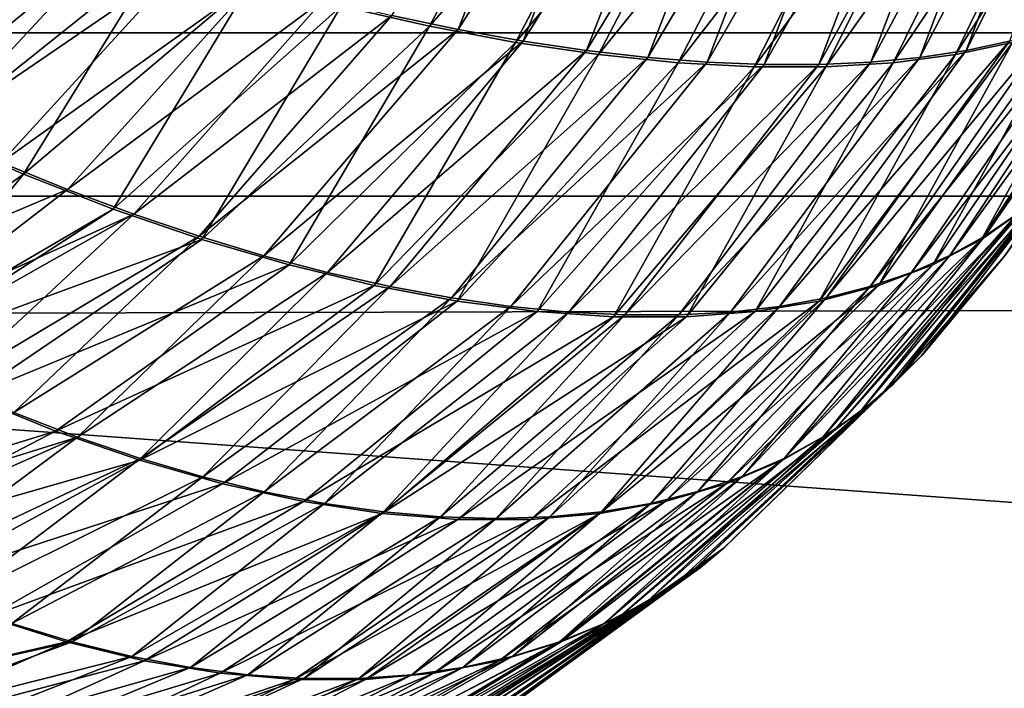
# Model space of a CAD drawing. Header units: inches. Extents: x -17.4 to 17.4, y -0.1 to 14.
# Tile 288 of 327: x 15.2924 to 15.3136, y 0.0694 to 0.0838. Entities that reach past the tile are written whole.
import ezdxf

# ---------------------------------------------------------------- set-up
doc = ezdxf.new("R2010")
doc.units = ezdxf.units.IN
doc.header["$LTSCALE"] = 65.185185
doc.header["$MEASUREMENT"] = 0
for name, color, linetype in [('1', 7, 'CONTINUOUS'), ('153', 7, 'CONTINUOUS'), ('158', 7, 'CONTINUOUS'), ('160', 7, 'CONTINUOUS'), ('190', 7, 'CONTINUOUS'), ('195', 7, 'CONTINUOUS'), ('202', 7, 'CONTINUOUS'), ('205', 7, 'CONTINUOUS'), ('206', 7, 'CONTINUOUS'), ('343', 7, 'CONTINUOUS'), ('350', 7, 'CONTINUOUS'), ('6', 7, 'CONTINUOUS')]:
    doc.layers.add(name, color=color, linetype=linetype)

msp = doc.modelspace()

# ---------------------------------------------------------------- linework, layer by layer
at = {"layer": '1', "color": 7, "linetype": 'CONTINUOUS'}
for points in [[(-16.2925, 0.08353, 13.17265), (-16.2925, 0.22331, 10.505486), (16.2925, 0.22331, 10.505486), (-16.2925, 0.08353, 13.17265)], [(16.2925, 0.08353, 13.17265), (-16.2925, 0.08353, 13.17265), (16.2925, 0.22331, 10.505486), (16.2925, 0.08353, 13.17265)]]:
    msp.add_3dface(points, dxfattribs=at)
at = {"layer": '153', "color": 7, "linetype": 'CONTINUOUS'}
for points in [[(15.313641, 0.0787, 0.938531), (15.31556, 0.081374, 0.937983), (15.313643, 0.078702, 9.462305), (15.313641, 0.0787, 0.938531)], [(15.311843, 0.076542, 9.461791), (15.313641, 0.0787, 0.938531), (15.313643, 0.078702, 9.462305), (15.311843, 0.076542, 9.461791)], [(15.311879, 0.076583, 0.939035), (15.313641, 0.0787, 0.938531), (15.311843, 0.076542, 9.461791), (15.311879, 0.076583, 0.939035)], [(15.307587, 0.072402, 0.940261), (15.311879, 0.076583, 0.939035), (15.311843, 0.076542, 9.461791), (15.307587, 0.072402, 0.940261)], [(15.307546, 0.072367, 9.460563), (15.307587, 0.072402, 0.940261), (15.311843, 0.076542, 9.461791), (15.307546, 0.072367, 9.460563)], [(15.307067, 0.07197, 0.940409), (15.307587, 0.072402, 0.940261), (15.30707, 0.071973, 9.460427), (15.307067, 0.07197, 0.940409)], [(15.30707, 0.071973, 9.460427), (15.307587, 0.072402, 0.940261), (15.307546, 0.072367, 9.460563), (15.30707, 0.071973, 9.460427)], [(15.302737, 0.06887, 9.45919), (15.307067, 0.07197, 0.940409), (15.30707, 0.071973, 9.460427), (15.302737, 0.06887, 9.45919)], [(15.303225, 0.069179, 0.941507), (15.307067, 0.07197, 0.940409), (15.302737, 0.06887, 9.45919), (15.303225, 0.069179, 0.941507)]]:
    msp.add_3dface(points, dxfattribs=at)
at = {"layer": '158', "color": 7, "linetype": 'CONTINUOUS'}
for points in [[(15.301846, 0.083607, 0.913885), (15.30041, 0.083909, 0.913092), (15.304292, 0.089836, 0.911547), (15.301846, 0.083607, 0.913885)], [(15.305709, 0.08966, 0.912379), (15.301846, 0.083607, 0.913885), (15.304292, 0.089836, 0.911547), (15.305709, 0.08966, 0.912379)], [(15.303249, 0.083355, 0.914749), (15.301846, 0.083607, 0.913885), (15.305709, 0.08966, 0.912379), (15.303249, 0.083355, 0.914749)], [(15.307085, 0.089518, 0.913284), (15.303249, 0.083355, 0.914749), (15.305709, 0.08966, 0.912379), (15.307085, 0.089518, 0.913284)], [(15.313752, 0.083355, 0.925252), (15.312819, 0.083152, 0.923885), (15.316121, 0.08966, 0.922791), (15.313752, 0.083355, 0.925252)], [(15.316121, 0.08966, 0.922791), (15.312819, 0.083152, 0.923885), (15.315216, 0.089518, 0.921416), (15.316121, 0.08966, 0.922791)], [(15.304616, 0.083152, 0.915682), (15.303249, 0.083355, 0.914749), (15.307085, 0.089518, 0.913284), (15.304616, 0.083152, 0.915682)], [(15.308414, 0.089412, 0.91426), (15.304616, 0.083152, 0.915682), (15.307085, 0.089518, 0.913284), (15.308414, 0.089412, 0.91426)], [(15.305942, 0.082999, 0.916682), (15.304616, 0.083152, 0.915682), (15.308414, 0.089412, 0.91426), (15.305942, 0.082999, 0.916682)], [(15.309694, 0.089341, 0.915304), (15.305942, 0.082999, 0.916682), (15.308414, 0.089412, 0.91426), (15.309694, 0.089341, 0.915304)], [(15.307223, 0.082897, 0.917745), (15.305942, 0.082999, 0.916682), (15.309694, 0.089341, 0.915304), (15.307223, 0.082897, 0.917745)], [(15.31092, 0.089305, 0.916411), (15.307223, 0.082897, 0.917745), (15.309694, 0.089341, 0.915304), (15.31092, 0.089305, 0.916411)], [(15.310756, 0.082897, 0.921279), (15.309634, 0.082846, 0.920047), (15.313197, 0.089341, 0.918806), (15.310756, 0.082897, 0.921279)], [(15.313197, 0.089341, 0.918806), (15.309634, 0.082846, 0.920047), (15.312089, 0.089305, 0.91758), (15.313197, 0.089341, 0.918806)], [(15.311819, 0.082999, 0.922559), (15.310756, 0.082897, 0.921279), (15.31424, 0.089412, 0.920086), (15.311819, 0.082999, 0.922559)], [(15.31424, 0.089412, 0.920086), (15.310756, 0.082897, 0.921279), (15.313197, 0.089341, 0.918806), (15.31424, 0.089412, 0.920086)], [(15.312819, 0.083152, 0.923885), (15.311819, 0.082999, 0.922559), (15.315216, 0.089518, 0.921416), (15.312819, 0.083152, 0.923885)], [(15.315216, 0.089518, 0.921416), (15.311819, 0.082999, 0.922559), (15.31424, 0.089412, 0.920086), (15.315216, 0.089518, 0.921416)], [(15.308455, 0.082846, 0.918867), (15.307223, 0.082897, 0.917745), (15.31092, 0.089305, 0.916411), (15.308455, 0.082846, 0.918867)], [(15.309634, 0.082846, 0.920047), (15.308455, 0.082846, 0.918867), (15.312089, 0.089305, 0.91758), (15.309634, 0.082846, 0.920047)], [(15.312089, 0.089305, 0.91758), (15.308455, 0.082846, 0.918867), (15.31092, 0.089305, 0.916411), (15.312089, 0.089305, 0.91758)], [(15.29073, 0.082543, 0.912196), (15.291062, 0.084561, 0.911035), (15.292903, 0.086111, 0.910286), (15.29073, 0.082543, 0.912196)], [(15.294432, 0.085582, 0.910687), (15.29073, 0.082543, 0.912196), (15.292903, 0.086111, 0.910286), (15.294432, 0.085582, 0.910687)], [(15.290517, 0.081374, 0.91294), (15.29073, 0.082543, 0.912196), (15.294432, 0.085582, 0.910687), (15.290517, 0.081374, 0.91294)], [(15.295953, 0.085096, 0.91117), (15.290517, 0.081374, 0.91294), (15.294432, 0.085582, 0.910687), (15.295953, 0.085096, 0.91117)], [(15.291969, 0.08073, 0.91342), (15.290517, 0.081374, 0.91294), (15.295953, 0.085096, 0.91117), (15.291969, 0.08073, 0.91342)], [(15.297459, 0.084655, 0.911733), (15.291969, 0.08073, 0.91342), (15.295953, 0.085096, 0.91117), (15.297459, 0.084655, 0.911733)], [(15.313914, 0.079616, 0.933676), (15.313222, 0.079138, 0.93226), (15.317331, 0.085097, 0.932549), (15.313914, 0.079616, 0.933676)], [(15.317331, 0.085097, 0.932549), (15.313222, 0.079138, 0.93226), (15.316768, 0.084655, 0.931043), (15.317331, 0.085097, 0.932549)], [(15.293406, 0.080144, 0.913969), (15.291969, 0.08073, 0.91342), (15.297459, 0.084655, 0.911733), (15.293406, 0.080144, 0.913969)], [(15.298946, 0.084258, 0.912374), (15.293406, 0.080144, 0.913969), (15.297459, 0.084655, 0.911733), (15.298946, 0.084258, 0.912374)], [(15.313222, 0.079138, 0.93226), (15.312462, 0.078717, 0.930862), (15.316768, 0.084655, 0.931043), (15.313222, 0.079138, 0.93226)], [(15.316768, 0.084655, 0.931043), (15.312462, 0.078717, 0.930862), (15.316126, 0.084259, 0.929556), (15.316768, 0.084655, 0.931043)], [(15.294835, 0.079612, 0.914591), (15.293406, 0.080144, 0.913969), (15.298946, 0.084258, 0.912374), (15.294835, 0.079612, 0.914591)], [(15.30041, 0.083909, 0.913092), (15.294835, 0.079612, 0.914591), (15.298946, 0.084258, 0.912374), (15.30041, 0.083909, 0.913092)], [(15.312462, 0.078717, 0.930862), (15.311636, 0.078353, 0.929485), (15.316126, 0.084259, 0.929556), (15.312462, 0.078717, 0.930862)], [(15.316126, 0.084259, 0.929556), (15.311636, 0.078353, 0.929485), (15.315408, 0.083909, 0.928092), (15.316126, 0.084259, 0.929556)], [(15.29625, 0.079135, 0.915283), (15.294835, 0.079612, 0.914591), (15.30041, 0.083909, 0.913092), (15.29625, 0.079135, 0.915283)], [(15.301846, 0.083607, 0.913885), (15.29625, 0.079135, 0.915283), (15.30041, 0.083909, 0.913092), (15.301846, 0.083607, 0.913885)], [(15.311636, 0.078353, 0.929485), (15.310746, 0.078049, 0.928134), (15.315408, 0.083909, 0.928092), (15.311636, 0.078353, 0.929485)], [(15.315408, 0.083909, 0.928092), (15.310746, 0.078049, 0.928134), (15.314616, 0.083608, 0.926656), (15.315408, 0.083909, 0.928092)], [(15.297648, 0.078714, 0.916044), (15.29625, 0.079135, 0.915283), (15.301846, 0.083607, 0.913885), (15.297648, 0.078714, 0.916044)], [(15.303249, 0.083355, 0.914749), (15.297648, 0.078714, 0.916044), (15.301846, 0.083607, 0.913885), (15.303249, 0.083355, 0.914749)], [(15.310746, 0.078049, 0.928134), (15.309796, 0.077804, 0.926812), (15.314616, 0.083608, 0.926656), (15.310746, 0.078049, 0.928134)], [(15.314616, 0.083608, 0.926656), (15.309796, 0.077804, 0.926812), (15.313752, 0.083355, 0.925252), (15.314616, 0.083608, 0.926656)], [(15.299025, 0.078351, 0.91687), (15.297648, 0.078714, 0.916044), (15.303249, 0.083355, 0.914749), (15.299025, 0.078351, 0.91687)], [(15.304616, 0.083152, 0.915682), (15.299025, 0.078351, 0.91687), (15.303249, 0.083355, 0.914749), (15.304616, 0.083152, 0.915682)], [(15.309796, 0.077804, 0.926812), (15.308787, 0.07762, 0.925524), (15.313752, 0.083355, 0.925252), (15.309796, 0.077804, 0.926812)], [(15.313752, 0.083355, 0.925252), (15.308787, 0.07762, 0.925524), (15.312819, 0.083152, 0.923885), (15.313752, 0.083355, 0.925252)], [(15.300376, 0.078047, 0.91776), (15.299025, 0.078351, 0.91687), (15.304616, 0.083152, 0.915682), (15.300376, 0.078047, 0.91776)], [(15.305942, 0.082999, 0.916682), (15.300376, 0.078047, 0.91776), (15.304616, 0.083152, 0.915682), (15.305942, 0.082999, 0.916682)], [(15.301697, 0.077803, 0.918711), (15.300376, 0.078047, 0.91776), (15.305942, 0.082999, 0.916682), (15.301697, 0.077803, 0.918711)], [(15.307223, 0.082897, 0.917745), (15.301697, 0.077803, 0.918711), (15.305942, 0.082999, 0.916682), (15.307223, 0.082897, 0.917745)], [(15.307724, 0.077497, 0.924274), (15.306608, 0.077435, 0.923065), (15.311819, 0.082999, 0.922559), (15.307724, 0.077497, 0.924274)], [(15.311819, 0.082999, 0.922559), (15.306608, 0.077435, 0.923065), (15.310756, 0.082897, 0.921279), (15.311819, 0.082999, 0.922559)], [(15.308787, 0.07762, 0.925524), (15.307724, 0.077497, 0.924274), (15.312819, 0.083152, 0.923885), (15.308787, 0.07762, 0.925524)], [(15.312819, 0.083152, 0.923885), (15.307724, 0.077497, 0.924274), (15.311819, 0.082999, 0.922559), (15.312819, 0.083152, 0.923885)], [(15.302985, 0.077619, 0.91972), (15.301697, 0.077803, 0.918711), (15.307223, 0.082897, 0.917745), (15.302985, 0.077619, 0.91972)], [(15.308455, 0.082846, 0.918867), (15.302985, 0.077619, 0.91972), (15.307223, 0.082897, 0.917745), (15.308455, 0.082846, 0.918867)], [(15.304235, 0.077496, 0.920784), (15.302985, 0.077619, 0.91972), (15.308455, 0.082846, 0.918867), (15.304235, 0.077496, 0.920784)], [(15.305444, 0.077435, 0.9219), (15.304235, 0.077496, 0.920784), (15.309634, 0.082846, 0.920047), (15.305444, 0.077435, 0.9219)], [(15.309634, 0.082846, 0.920047), (15.304235, 0.077496, 0.920784), (15.308455, 0.082846, 0.918867), (15.309634, 0.082846, 0.920047)], [(15.306608, 0.077435, 0.923065), (15.305444, 0.077435, 0.9219), (15.310756, 0.082897, 0.921279), (15.306608, 0.077435, 0.923065)], [(15.310756, 0.082897, 0.921279), (15.305444, 0.077435, 0.9219), (15.309634, 0.082846, 0.920047), (15.310756, 0.082897, 0.921279)], [(15.31556, 0.081374, 0.937983), (15.313641, 0.0787, 0.938531), (15.31123, 0.075923, 0.937645), (15.31556, 0.081374, 0.937983)], [(15.31556, 0.081374, 0.937983), (15.31123, 0.075923, 0.937645), (15.315084, 0.080734, 0.936542), (15.31556, 0.081374, 0.937983)], [(15.293406, 0.080144, 0.913969), (15.289969, 0.0787, 0.914859), (15.291969, 0.08073, 0.91342), (15.293406, 0.080144, 0.913969)], [(15.315084, 0.080734, 0.936542), (15.31123, 0.075923, 0.937645), (15.314535, 0.080148, 0.935104), (15.315084, 0.080734, 0.936542)], [(15.28963, 0.077245, 0.916044), (15.289969, 0.0787, 0.914859), (15.293406, 0.080144, 0.913969), (15.28963, 0.077245, 0.916044)], [(15.294835, 0.079612, 0.914591), (15.28963, 0.077245, 0.916044), (15.293406, 0.080144, 0.913969), (15.294835, 0.079612, 0.914591)], [(15.31123, 0.075923, 0.937645), (15.310513, 0.075327, 0.93626), (15.314535, 0.080148, 0.935104), (15.31123, 0.075923, 0.937645)], [(15.314535, 0.080148, 0.935104), (15.310513, 0.075327, 0.93626), (15.313914, 0.079616, 0.933676), (15.314535, 0.080148, 0.935104)], [(15.289465, 0.076583, 0.916621), (15.28963, 0.077245, 0.916044), (15.294835, 0.079612, 0.914591), (15.289465, 0.076583, 0.916621)], [(15.29086, 0.075921, 0.917273), (15.289465, 0.076583, 0.916621), (15.294835, 0.079612, 0.914591), (15.29086, 0.075921, 0.917273)], [(15.29625, 0.079135, 0.915283), (15.29086, 0.075921, 0.917273), (15.294835, 0.079612, 0.914591), (15.29625, 0.079135, 0.915283)], [(15.310513, 0.075327, 0.93626), (15.309732, 0.074798, 0.934883), (15.313914, 0.079616, 0.933676), (15.310513, 0.075327, 0.93626)], [(15.313914, 0.079616, 0.933676), (15.309732, 0.074798, 0.934883), (15.313222, 0.079138, 0.93226), (15.313914, 0.079616, 0.933676)], [(15.292245, 0.075326, 0.917989), (15.29086, 0.075921, 0.917273), (15.29625, 0.079135, 0.915283), (15.292245, 0.075326, 0.917989)], [(15.297648, 0.078714, 0.916044), (15.292245, 0.075326, 0.917989), (15.29625, 0.079135, 0.915283), (15.297648, 0.078714, 0.916044)], [(15.309732, 0.074798, 0.934883), (15.308888, 0.074335, 0.933519), (15.313222, 0.079138, 0.93226), (15.309732, 0.074798, 0.934883)], [(15.313222, 0.079138, 0.93226), (15.308888, 0.074335, 0.933519), (15.312462, 0.078717, 0.930862), (15.313222, 0.079138, 0.93226)], [(15.293622, 0.074796, 0.918771), (15.292245, 0.075326, 0.917989), (15.297648, 0.078714, 0.916044), (15.293622, 0.074796, 0.918771)], [(15.299025, 0.078351, 0.91687), (15.293622, 0.074796, 0.918771), (15.297648, 0.078714, 0.916044), (15.299025, 0.078351, 0.91687)], [(15.308888, 0.074335, 0.933519), (15.307984, 0.073941, 0.932173), (15.312462, 0.078717, 0.930862), (15.308888, 0.074335, 0.933519)], [(15.312462, 0.078717, 0.930862), (15.307984, 0.073941, 0.932173), (15.311636, 0.078353, 0.929485), (15.312462, 0.078717, 0.930862)], [(15.313641, 0.0787, 0.938531), (15.311879, 0.076583, 0.939035), (15.31123, 0.075923, 0.937645), (15.313641, 0.0787, 0.938531)], [(15.294985, 0.074334, 0.919615), (15.293622, 0.074796, 0.918771), (15.299025, 0.078351, 0.91687), (15.294985, 0.074334, 0.919615)], [(15.300376, 0.078047, 0.91776), (15.294985, 0.074334, 0.919615), (15.299025, 0.078351, 0.91687), (15.300376, 0.078047, 0.91776)], [(15.307984, 0.073941, 0.932173), (15.307023, 0.073617, 0.930847), (15.311636, 0.078353, 0.929485), (15.307984, 0.073941, 0.932173)], [(15.311636, 0.078353, 0.929485), (15.307023, 0.073617, 0.930847), (15.310746, 0.078049, 0.928134), (15.311636, 0.078353, 0.929485)], [(15.296332, 0.07394, 0.920519), (15.294985, 0.074334, 0.919615), (15.300376, 0.078047, 0.91776), (15.296332, 0.07394, 0.920519)], [(15.301697, 0.077803, 0.918711), (15.296332, 0.07394, 0.920519), (15.300376, 0.078047, 0.91776), (15.301697, 0.077803, 0.918711)], [(15.307023, 0.073617, 0.930847), (15.306007, 0.073364, 0.929547), (15.310746, 0.078049, 0.928134), (15.307023, 0.073617, 0.930847)], [(15.310746, 0.078049, 0.928134), (15.306007, 0.073364, 0.929547), (15.309796, 0.077804, 0.926812), (15.310746, 0.078049, 0.928134)], [(15.297657, 0.073616, 0.921481), (15.296332, 0.07394, 0.920519), (15.301697, 0.077803, 0.918711), (15.297657, 0.073616, 0.921481)], [(15.302985, 0.077619, 0.91972), (15.297657, 0.073616, 0.921481), (15.301697, 0.077803, 0.918711), (15.302985, 0.077619, 0.91972)], [(15.306007, 0.073364, 0.929547), (15.30494, 0.073183, 0.928276), (15.309796, 0.077804, 0.926812), (15.306007, 0.073364, 0.929547)], [(15.309796, 0.077804, 0.926812), (15.30494, 0.073183, 0.928276), (15.308787, 0.07762, 0.925524), (15.309796, 0.077804, 0.926812)], [(15.298958, 0.073364, 0.922497), (15.297657, 0.073616, 0.921481), (15.302985, 0.077619, 0.91972), (15.298958, 0.073364, 0.922497)], [(15.304235, 0.077496, 0.920784), (15.298958, 0.073364, 0.922497), (15.302985, 0.077619, 0.91972), (15.304235, 0.077496, 0.920784)], [(15.300228, 0.073182, 0.923564), (15.298958, 0.073364, 0.922497), (15.304235, 0.077496, 0.920784), (15.300228, 0.073182, 0.923564)], [(15.305444, 0.077435, 0.9219), (15.300228, 0.073182, 0.923564), (15.304235, 0.077496, 0.920784), (15.305444, 0.077435, 0.9219)], [(15.301466, 0.073074, 0.924679), (15.300228, 0.073182, 0.923564), (15.305444, 0.077435, 0.9219), (15.301466, 0.073074, 0.924679)], [(15.302666, 0.073037, 0.925838), (15.301466, 0.073074, 0.924679), (15.306608, 0.077435, 0.923065), (15.302666, 0.073037, 0.925838)], [(15.306608, 0.077435, 0.923065), (15.301466, 0.073074, 0.924679), (15.305444, 0.077435, 0.9219), (15.306608, 0.077435, 0.923065)], [(15.303825, 0.073074, 0.927039), (15.302666, 0.073037, 0.925838), (15.307724, 0.077497, 0.924274), (15.303825, 0.073074, 0.927039)], [(15.307724, 0.077497, 0.924274), (15.302666, 0.073037, 0.925838), (15.306608, 0.077435, 0.923065), (15.307724, 0.077497, 0.924274)], [(15.30494, 0.073183, 0.928276), (15.303825, 0.073074, 0.927039), (15.308787, 0.07762, 0.925524), (15.30494, 0.073183, 0.928276)], [(15.308787, 0.07762, 0.925524), (15.303825, 0.073074, 0.927039), (15.307724, 0.077497, 0.924274), (15.308787, 0.07762, 0.925524)], [(15.311879, 0.076583, 0.939035), (15.307587, 0.072402, 0.940261), (15.30678, 0.071782, 0.938934), (15.311879, 0.076583, 0.939035)], [(15.311879, 0.076583, 0.939035), (15.30678, 0.071782, 0.938934), (15.31123, 0.075923, 0.937645), (15.311879, 0.076583, 0.939035)], [(15.31123, 0.075923, 0.937645), (15.30678, 0.071782, 0.938934), (15.310513, 0.075327, 0.93626), (15.31123, 0.075923, 0.937645)], [(15.293622, 0.074796, 0.918771), (15.288502, 0.073201, 0.919994), (15.292245, 0.075326, 0.917989), (15.293622, 0.074796, 0.918771)], [(15.30678, 0.071782, 0.938934), (15.305918, 0.071237, 0.937612), (15.310513, 0.075327, 0.93626), (15.30678, 0.071782, 0.938934)], [(15.310513, 0.075327, 0.93626), (15.305918, 0.071237, 0.937612), (15.309732, 0.074798, 0.934883), (15.310513, 0.075327, 0.93626)], [(15.288239, 0.072401, 0.920914), (15.288502, 0.073201, 0.919994), (15.293622, 0.074796, 0.918771), (15.288239, 0.072401, 0.920914)], [(15.289569, 0.071781, 0.921722), (15.288239, 0.072401, 0.920914), (15.293622, 0.074796, 0.918771), (15.289569, 0.071781, 0.921722)], [(15.294985, 0.074334, 0.919615), (15.289569, 0.071781, 0.921722), (15.293622, 0.074796, 0.918771), (15.294985, 0.074334, 0.919615)], [(15.305918, 0.071237, 0.937612), (15.305, 0.070766, 0.936297), (15.309732, 0.074798, 0.934883), (15.305918, 0.071237, 0.937612)], [(15.309732, 0.074798, 0.934883), (15.305, 0.070766, 0.936297), (15.308888, 0.074335, 0.933519), (15.309732, 0.074798, 0.934883)], [(15.290892, 0.071235, 0.922584), (15.289569, 0.071781, 0.921722), (15.294985, 0.074334, 0.919615), (15.290892, 0.071235, 0.922584)], [(15.296332, 0.07394, 0.920519), (15.290892, 0.071235, 0.922584), (15.294985, 0.074334, 0.919615), (15.296332, 0.07394, 0.920519)], [(15.305, 0.070766, 0.936297), (15.304031, 0.070371, 0.934995), (15.308888, 0.074335, 0.933519), (15.305, 0.070766, 0.936297)], [(15.308888, 0.074335, 0.933519), (15.304031, 0.070371, 0.934995), (15.307984, 0.073941, 0.932173), (15.308888, 0.074335, 0.933519)], [(15.292206, 0.070765, 0.923502), (15.290892, 0.071235, 0.922584), (15.296332, 0.07394, 0.920519), (15.292206, 0.070765, 0.923502)], [(15.297657, 0.073616, 0.921481), (15.292206, 0.070765, 0.923502), (15.296332, 0.07394, 0.920519), (15.297657, 0.073616, 0.921481)], [(15.304031, 0.070371, 0.934995), (15.303012, 0.070054, 0.933709), (15.307984, 0.073941, 0.932173), (15.304031, 0.070371, 0.934995)], [(15.307984, 0.073941, 0.932173), (15.303012, 0.070054, 0.933709), (15.307023, 0.073617, 0.930847), (15.307984, 0.073941, 0.932173)], [(15.293508, 0.07037, 0.924472), (15.292206, 0.070765, 0.923502), (15.297657, 0.073616, 0.921481), (15.293508, 0.07037, 0.924472)], [(15.298958, 0.073364, 0.922497), (15.293508, 0.07037, 0.924472), (15.297657, 0.073616, 0.921481), (15.298958, 0.073364, 0.922497)], [(15.303012, 0.070054, 0.933709), (15.301948, 0.069815, 0.932443), (15.307023, 0.073617, 0.930847), (15.303012, 0.070054, 0.933709)], [(15.307023, 0.073617, 0.930847), (15.301948, 0.069815, 0.932443), (15.306007, 0.073364, 0.929547), (15.307023, 0.073617, 0.930847)], [(15.294794, 0.070054, 0.92549), (15.293508, 0.07037, 0.924472), (15.298958, 0.073364, 0.922497), (15.294794, 0.070054, 0.92549)], [(15.300228, 0.073182, 0.923564), (15.294794, 0.070054, 0.92549), (15.298958, 0.073364, 0.922497), (15.300228, 0.073182, 0.923564)], [(15.29606, 0.069815, 0.926554), (15.294794, 0.070054, 0.92549), (15.300228, 0.073182, 0.923564), (15.29606, 0.069815, 0.926554)], [(15.301466, 0.073074, 0.924679), (15.29606, 0.069815, 0.926554), (15.300228, 0.073182, 0.923564), (15.301466, 0.073074, 0.924679)], [(15.300842, 0.069656, 0.931202), (15.299696, 0.069576, 0.929988), (15.30494, 0.073183, 0.928276), (15.300842, 0.069656, 0.931202)], [(15.30494, 0.073183, 0.928276), (15.299696, 0.069576, 0.929988), (15.303825, 0.073074, 0.927039), (15.30494, 0.073183, 0.928276)], [(15.301948, 0.069815, 0.932443), (15.300842, 0.069656, 0.931202), (15.306007, 0.073364, 0.929547), (15.301948, 0.069815, 0.932443)], [(15.306007, 0.073364, 0.929547), (15.300842, 0.069656, 0.931202), (15.30494, 0.073183, 0.928276), (15.306007, 0.073364, 0.929547)], [(15.297301, 0.069656, 0.927661), (15.29606, 0.069815, 0.926554), (15.301466, 0.073074, 0.924679), (15.297301, 0.069656, 0.927661)], [(15.302666, 0.073037, 0.925838), (15.297301, 0.069656, 0.927661), (15.301466, 0.073074, 0.924679), (15.302666, 0.073037, 0.925838)], [(15.298514, 0.069576, 0.928807), (15.297301, 0.069656, 0.927661), (15.302666, 0.073037, 0.925838), (15.298514, 0.069576, 0.928807)], [(15.299696, 0.069576, 0.929988), (15.298514, 0.069576, 0.928807), (15.303825, 0.073074, 0.927039), (15.299696, 0.069576, 0.929988)], [(15.303825, 0.073074, 0.927039), (15.298514, 0.069576, 0.928807), (15.302666, 0.073037, 0.925838), (15.303825, 0.073074, 0.927039)], [(15.307587, 0.072402, 0.940261), (15.307067, 0.07197, 0.940409), (15.301853, 0.06837, 0.940378), (15.307587, 0.072402, 0.940261)], [(15.307587, 0.072402, 0.940261), (15.301853, 0.06837, 0.940378), (15.30678, 0.071782, 0.938934), (15.307587, 0.072402, 0.940261)], [(15.307067, 0.07197, 0.940409), (15.303225, 0.069179, 0.941507), (15.301853, 0.06837, 0.940378), (15.307067, 0.07197, 0.940409)], [(15.301853, 0.06837, 0.940378), (15.300881, 0.067922, 0.939126), (15.30678, 0.071782, 0.938934), (15.301853, 0.06837, 0.940378)], [(15.30678, 0.071782, 0.938934), (15.300881, 0.067922, 0.939126), (15.305918, 0.071237, 0.937612), (15.30678, 0.071782, 0.938934)], [(15.300881, 0.067922, 0.939126), (15.299867, 0.067553, 0.937881), (15.305918, 0.071237, 0.937612), (15.300881, 0.067922, 0.939126)], [(15.305918, 0.071237, 0.937612), (15.299867, 0.067553, 0.937881), (15.305, 0.070766, 0.936297), (15.305918, 0.071237, 0.937612)], [(15.293508, 0.07037, 0.924472), (15.286866, 0.068897, 0.92572), (15.292206, 0.070765, 0.923502), (15.293508, 0.07037, 0.924472)], [(15.299867, 0.067553, 0.937881), (15.298813, 0.067265, 0.936647), (15.305, 0.070766, 0.936297), (15.299867, 0.067553, 0.937881)], [(15.305, 0.070766, 0.936297), (15.298813, 0.067265, 0.936647), (15.304031, 0.070371, 0.934995), (15.305, 0.070766, 0.936297)], [(15.288123, 0.068369, 0.926648), (15.286866, 0.068897, 0.92572), (15.293508, 0.07037, 0.924472), (15.288123, 0.068369, 0.926648)], [(15.294794, 0.070054, 0.92549), (15.288123, 0.068369, 0.926648), (15.293508, 0.07037, 0.924472), (15.294794, 0.070054, 0.92549)], [(15.298813, 0.067265, 0.936647), (15.297724, 0.067059, 0.935428), (15.304031, 0.070371, 0.934995), (15.298813, 0.067265, 0.936647)], [(15.304031, 0.070371, 0.934995), (15.297724, 0.067059, 0.935428), (15.303012, 0.070054, 0.933709), (15.304031, 0.070371, 0.934995)], [(15.289376, 0.067921, 0.92762), (15.288123, 0.068369, 0.926648), (15.294794, 0.070054, 0.92549), (15.289376, 0.067921, 0.92762)], [(15.29606, 0.069815, 0.926554), (15.289376, 0.067921, 0.92762), (15.294794, 0.070054, 0.92549), (15.29606, 0.069815, 0.926554)], [(15.297724, 0.067059, 0.935428), (15.296602, 0.066935, 0.934229), (15.303012, 0.070054, 0.933709), (15.297724, 0.067059, 0.935428)], [(15.303012, 0.070054, 0.933709), (15.296602, 0.066935, 0.934229), (15.301948, 0.069815, 0.932443), (15.303012, 0.070054, 0.933709)], [(15.290621, 0.067553, 0.928634), (15.289376, 0.067921, 0.92762), (15.29606, 0.069815, 0.926554), (15.290621, 0.067553, 0.928634)], [(15.297301, 0.069656, 0.927661), (15.290621, 0.067553, 0.928634), (15.29606, 0.069815, 0.926554), (15.297301, 0.069656, 0.927661)], [(15.296602, 0.066935, 0.934229), (15.29545, 0.066893, 0.933051), (15.301948, 0.069815, 0.932443), (15.296602, 0.066935, 0.934229)], [(15.301948, 0.069815, 0.932443), (15.29545, 0.066893, 0.933051), (15.300842, 0.069656, 0.931202), (15.301948, 0.069815, 0.932443)], [(15.291854, 0.067265, 0.929688), (15.290621, 0.067553, 0.928634), (15.297301, 0.069656, 0.927661), (15.291854, 0.067265, 0.929688)], [(15.298514, 0.069576, 0.928807), (15.291854, 0.067265, 0.929688), (15.297301, 0.069656, 0.927661), (15.298514, 0.069576, 0.928807)], [(15.293073, 0.067059, 0.930777), (15.291854, 0.067265, 0.929688), (15.298514, 0.069576, 0.928807), (15.293073, 0.067059, 0.930777)], [(15.294273, 0.066935, 0.931899), (15.293073, 0.067059, 0.930777), (15.299696, 0.069576, 0.929988), (15.294273, 0.066935, 0.931899)], [(15.299696, 0.069576, 0.929988), (15.293073, 0.067059, 0.930777), (15.298514, 0.069576, 0.928807), (15.299696, 0.069576, 0.929988)], [(15.29545, 0.066893, 0.933051), (15.294273, 0.066935, 0.931899), (15.300842, 0.069656, 0.931202), (15.29545, 0.066893, 0.933051)], [(15.300842, 0.069656, 0.931202), (15.294273, 0.066935, 0.931899), (15.299696, 0.069576, 0.929988), (15.300842, 0.069656, 0.931202)]]:
    msp.add_3dface(points, dxfattribs=at)
at = {"layer": '160', "color": 7, "linetype": 'CONTINUOUS'}
for points in [[(15.312586, 0.083062, 9.477212), (15.313818, 0.083326, 9.475418), (15.316863, 0.089758, 9.476739), (15.312586, 0.083062, 9.477212)], [(15.315715, 0.089532, 9.478634), (15.312586, 0.083062, 9.477212), (15.316863, 0.089758, 9.476739), (15.315715, 0.089532, 9.478634)], [(15.299317, 0.08411, 9.488253), (15.301226, 0.083676, 9.487267), (15.304462, 0.08975, 9.489166), (15.299317, 0.08411, 9.488253)], [(15.304462, 0.08975, 9.489166), (15.301226, 0.083676, 9.487267), (15.306354, 0.089526, 9.488014), (15.304462, 0.08975, 9.489166)], [(15.301226, 0.083676, 9.487267), (15.303083, 0.083326, 9.486154), (15.306354, 0.089526, 9.488014), (15.301226, 0.083676, 9.487267)], [(15.306354, 0.089526, 9.488014), (15.303083, 0.083326, 9.486154), (15.308167, 0.089366, 9.486732), (15.306354, 0.089526, 9.488014)], [(15.303083, 0.083326, 9.486154), (15.304876, 0.083062, 9.484922), (15.308167, 0.089366, 9.486732), (15.303083, 0.083326, 9.486154)], [(15.308167, 0.089366, 9.486732), (15.304876, 0.083062, 9.484922), (15.309892, 0.08927, 9.485326), (15.308167, 0.089366, 9.486732)], [(15.309789, 0.082797, 9.480574), (15.311241, 0.082885, 9.478934), (15.314437, 0.08937, 9.480449), (15.309789, 0.082797, 9.480574)], [(15.313035, 0.089272, 9.482176), (15.309789, 0.082797, 9.480574), (15.314437, 0.08937, 9.480449), (15.313035, 0.089272, 9.482176)], [(15.311241, 0.082885, 9.478934), (15.312586, 0.083062, 9.477212), (15.315715, 0.089532, 9.478634), (15.311241, 0.082885, 9.478934)], [(15.314437, 0.08937, 9.480449), (15.311241, 0.082885, 9.478934), (15.315715, 0.089532, 9.478634), (15.314437, 0.08937, 9.480449)], [(15.304876, 0.083062, 9.484922), (15.306598, 0.082885, 9.483576), (15.309892, 0.08927, 9.485326), (15.304876, 0.083062, 9.484922)], [(15.309892, 0.08927, 9.485326), (15.306598, 0.082885, 9.483576), (15.311517, 0.089238, 9.483805), (15.309892, 0.08927, 9.485326)], [(15.306598, 0.082885, 9.483576), (15.308239, 0.082797, 9.482125), (15.311517, 0.089238, 9.483805), (15.306598, 0.082885, 9.483576)], [(15.308239, 0.082797, 9.482125), (15.309789, 0.082797, 9.480574), (15.313035, 0.089272, 9.482176), (15.308239, 0.082797, 9.482125)], [(15.311517, 0.089238, 9.483805), (15.308239, 0.082797, 9.482125), (15.313035, 0.089272, 9.482176), (15.311517, 0.089238, 9.483805)], [(15.290955, 0.083884, 9.489428), (15.290508, 0.081327, 9.487865), (15.293376, 0.08589, 9.490408), (15.290955, 0.083884, 9.489428)], [(15.293376, 0.08589, 9.490408), (15.290508, 0.081327, 9.487865), (15.295381, 0.08522, 9.489828), (15.293376, 0.08589, 9.490408)], [(15.290508, 0.081327, 9.487865), (15.292458, 0.080475, 9.487202), (15.295381, 0.08522, 9.489828), (15.290508, 0.081327, 9.487865)], [(15.295381, 0.08522, 9.489828), (15.292458, 0.080475, 9.487202), (15.297365, 0.084625, 9.489108), (15.295381, 0.08522, 9.489828)], [(15.292458, 0.080475, 9.487202), (15.294394, 0.07972, 9.486406), (15.297365, 0.084625, 9.489108), (15.292458, 0.080475, 9.487202)], [(15.297365, 0.084625, 9.489108), (15.294394, 0.07972, 9.486406), (15.299317, 0.08411, 9.488253), (15.297365, 0.084625, 9.489108)], [(15.313146, 0.079067, 9.468643), (15.314071, 0.079721, 9.466728), (15.316773, 0.084625, 9.469701), (15.313146, 0.079067, 9.468643)], [(15.315917, 0.08411, 9.471653), (15.313146, 0.079067, 9.468643), (15.316773, 0.084625, 9.469701), (15.315917, 0.08411, 9.471653)], [(15.294394, 0.07972, 9.486406), (15.296309, 0.079066, 9.485481), (15.299317, 0.08411, 9.488253), (15.294394, 0.07972, 9.486406)], [(15.299317, 0.08411, 9.488253), (15.296309, 0.079066, 9.485481), (15.301226, 0.083676, 9.487267), (15.299317, 0.08411, 9.488253)], [(15.312096, 0.078515, 9.470526), (15.313146, 0.079067, 9.468643), (15.315917, 0.08411, 9.471653), (15.312096, 0.078515, 9.470526)], [(15.314931, 0.083676, 9.473562), (15.312096, 0.078515, 9.470526), (15.315917, 0.08411, 9.471653), (15.314931, 0.083676, 9.473562)], [(15.296309, 0.079066, 9.485481), (15.298192, 0.078515, 9.484431), (15.301226, 0.083676, 9.487267), (15.296309, 0.079066, 9.485481)], [(15.301226, 0.083676, 9.487267), (15.298192, 0.078515, 9.484431), (15.303083, 0.083326, 9.486154), (15.301226, 0.083676, 9.487267)], [(15.310927, 0.078071, 9.472367), (15.312096, 0.078515, 9.470526), (15.314931, 0.083676, 9.473562), (15.310927, 0.078071, 9.472367)], [(15.313818, 0.083326, 9.475418), (15.310927, 0.078071, 9.472367), (15.314931, 0.083676, 9.473562), (15.313818, 0.083326, 9.475418)], [(15.298192, 0.078515, 9.484431), (15.300033, 0.07807, 9.483262), (15.303083, 0.083326, 9.486154), (15.298192, 0.078515, 9.484431)], [(15.303083, 0.083326, 9.486154), (15.300033, 0.07807, 9.483262), (15.304876, 0.083062, 9.484922), (15.303083, 0.083326, 9.486154)], [(15.309646, 0.077735, 9.474155), (15.310927, 0.078071, 9.472367), (15.313818, 0.083326, 9.475418), (15.309646, 0.077735, 9.474155)], [(15.312586, 0.083062, 9.477212), (15.309646, 0.077735, 9.474155), (15.313818, 0.083326, 9.475418), (15.312586, 0.083062, 9.477212)], [(15.300033, 0.07807, 9.483262), (15.301822, 0.077734, 9.481981), (15.304876, 0.083062, 9.484922), (15.300033, 0.07807, 9.483262)], [(15.304876, 0.083062, 9.484922), (15.301822, 0.077734, 9.481981), (15.306598, 0.082885, 9.483576), (15.304876, 0.083062, 9.484922)], [(15.30826, 0.07751, 9.475882), (15.309646, 0.077735, 9.474155), (15.312586, 0.083062, 9.477212), (15.30826, 0.07751, 9.475882)], [(15.311241, 0.082885, 9.478934), (15.30826, 0.07751, 9.475882), (15.312586, 0.083062, 9.477212), (15.311241, 0.082885, 9.478934)], [(15.301822, 0.077734, 9.481981), (15.303548, 0.07751, 9.480594), (15.306598, 0.082885, 9.483576), (15.301822, 0.077734, 9.481981)], [(15.306598, 0.082885, 9.483576), (15.303548, 0.07751, 9.480594), (15.308239, 0.082797, 9.482125), (15.306598, 0.082885, 9.483576)], [(15.303548, 0.07751, 9.480594), (15.305202, 0.077397, 9.47911), (15.308239, 0.082797, 9.482125), (15.303548, 0.07751, 9.480594)], [(15.305202, 0.077397, 9.47911), (15.306776, 0.077397, 9.477536), (15.309789, 0.082797, 9.480574), (15.305202, 0.077397, 9.47911)], [(15.308239, 0.082797, 9.482125), (15.305202, 0.077397, 9.47911), (15.309789, 0.082797, 9.480574), (15.308239, 0.082797, 9.482125)], [(15.306776, 0.077397, 9.477536), (15.30826, 0.07751, 9.475882), (15.311241, 0.082885, 9.478934), (15.306776, 0.077397, 9.477536)], [(15.309789, 0.082797, 9.480574), (15.306776, 0.077397, 9.477536), (15.311241, 0.082885, 9.478934), (15.309789, 0.082797, 9.480574)], [(15.290508, 0.081327, 9.487865), (15.289969, 0.078702, 9.485979), (15.292458, 0.080475, 9.487202), (15.290508, 0.081327, 9.487865)], [(15.289969, 0.078702, 9.485979), (15.289543, 0.076892, 9.484487), (15.292458, 0.080475, 9.487202), (15.289969, 0.078702, 9.485979)], [(15.292458, 0.080475, 9.487202), (15.289543, 0.076892, 9.484487), (15.294394, 0.07972, 9.486406), (15.292458, 0.080475, 9.487202)], [(15.309963, 0.074929, 9.465478), (15.310961, 0.075678, 9.46364), (15.314867, 0.080476, 9.464791), (15.309963, 0.074929, 9.465478)], [(15.314071, 0.079721, 9.466728), (15.309963, 0.074929, 9.465478), (15.314867, 0.080476, 9.464791), (15.314071, 0.079721, 9.466728)], [(15.310961, 0.075678, 9.46364), (15.311843, 0.076542, 9.461791), (15.314867, 0.080476, 9.464791), (15.310961, 0.075678, 9.46364)], [(15.311843, 0.076542, 9.461791), (15.313643, 0.078702, 9.462305), (15.314867, 0.080476, 9.464791), (15.311843, 0.076542, 9.461791)], [(15.289543, 0.076892, 9.484487), (15.289455, 0.076543, 9.484179), (15.294394, 0.07972, 9.486406), (15.289543, 0.076892, 9.484487)], [(15.294394, 0.07972, 9.486406), (15.289455, 0.076543, 9.484179), (15.296309, 0.079066, 9.485481), (15.294394, 0.07972, 9.486406)], [(15.308851, 0.074298, 9.467297), (15.309963, 0.074929, 9.465478), (15.314071, 0.079721, 9.466728), (15.308851, 0.074298, 9.467297)], [(15.313146, 0.079067, 9.468643), (15.308851, 0.074298, 9.467297), (15.314071, 0.079721, 9.466728), (15.313146, 0.079067, 9.468643)], [(15.289455, 0.076543, 9.484179), (15.291309, 0.075676, 9.483295), (15.296309, 0.079066, 9.485481), (15.289455, 0.076543, 9.484179)], [(15.296309, 0.079066, 9.485481), (15.291309, 0.075676, 9.483295), (15.298192, 0.078515, 9.484431), (15.296309, 0.079066, 9.485481)], [(15.307634, 0.073789, 9.469085), (15.308851, 0.074298, 9.467297), (15.313146, 0.079067, 9.468643), (15.307634, 0.073789, 9.469085)], [(15.312096, 0.078515, 9.470526), (15.307634, 0.073789, 9.469085), (15.313146, 0.079067, 9.468643), (15.312096, 0.078515, 9.470526)], [(15.291309, 0.075676, 9.483295), (15.293147, 0.074927, 9.482296), (15.298192, 0.078515, 9.484431), (15.291309, 0.075676, 9.483295)], [(15.298192, 0.078515, 9.484431), (15.293147, 0.074927, 9.482296), (15.300033, 0.07807, 9.483262), (15.298192, 0.078515, 9.484431)], [(15.306316, 0.073405, 9.470833), (15.307634, 0.073789, 9.469085), (15.312096, 0.078515, 9.470526), (15.306316, 0.073405, 9.470833)], [(15.310927, 0.078071, 9.472367), (15.306316, 0.073405, 9.470833), (15.312096, 0.078515, 9.470526), (15.310927, 0.078071, 9.472367)], [(15.293147, 0.074927, 9.482296), (15.294966, 0.074296, 9.481184), (15.300033, 0.07807, 9.483262), (15.293147, 0.074927, 9.482296)], [(15.300033, 0.07807, 9.483262), (15.294966, 0.074296, 9.481184), (15.301822, 0.077734, 9.481981), (15.300033, 0.07807, 9.483262)], [(15.304906, 0.073148, 9.472532), (15.306316, 0.073405, 9.470833), (15.310927, 0.078071, 9.472367), (15.304906, 0.073148, 9.472532)], [(15.309646, 0.077735, 9.474155), (15.304906, 0.073148, 9.472532), (15.310927, 0.078071, 9.472367), (15.309646, 0.077735, 9.474155)], [(15.294966, 0.074296, 9.481184), (15.296754, 0.073788, 9.479966), (15.301822, 0.077734, 9.481981), (15.294966, 0.074296, 9.481184)], [(15.301822, 0.077734, 9.481981), (15.296754, 0.073788, 9.479966), (15.303548, 0.07751, 9.480594), (15.301822, 0.077734, 9.481981)], [(15.303411, 0.073018, 9.474171), (15.304906, 0.073148, 9.472532), (15.309646, 0.077735, 9.474155), (15.303411, 0.073018, 9.474171)], [(15.30826, 0.07751, 9.475882), (15.303411, 0.073018, 9.474171), (15.309646, 0.077735, 9.474155), (15.30826, 0.07751, 9.475882)], [(15.296754, 0.073788, 9.479966), (15.298502, 0.073404, 9.478648), (15.303548, 0.07751, 9.480594), (15.296754, 0.073788, 9.479966)], [(15.303548, 0.07751, 9.480594), (15.298502, 0.073404, 9.478648), (15.305202, 0.077397, 9.47911), (15.303548, 0.07751, 9.480594)], [(15.30184, 0.073018, 9.475743), (15.303411, 0.073018, 9.474171), (15.30826, 0.07751, 9.475882), (15.30184, 0.073018, 9.475743)], [(15.306776, 0.077397, 9.477536), (15.30184, 0.073018, 9.475743), (15.30826, 0.07751, 9.475882), (15.306776, 0.077397, 9.477536)], [(15.298502, 0.073404, 9.478648), (15.3002, 0.073147, 9.477238), (15.305202, 0.077397, 9.47911), (15.298502, 0.073404, 9.478648)], [(15.3002, 0.073147, 9.477238), (15.30184, 0.073018, 9.475743), (15.306776, 0.077397, 9.477536), (15.3002, 0.073147, 9.477238)], [(15.305202, 0.077397, 9.47911), (15.3002, 0.073147, 9.477238), (15.306776, 0.077397, 9.477536), (15.305202, 0.077397, 9.47911)], [(15.307546, 0.072367, 9.460563), (15.311843, 0.076542, 9.461791), (15.310961, 0.075678, 9.46364), (15.307546, 0.072367, 9.460563)], [(15.291309, 0.075676, 9.483295), (15.288603, 0.07352, 9.481196), (15.293147, 0.074927, 9.482296), (15.291309, 0.075676, 9.483295)], [(15.305319, 0.070907, 9.464016), (15.30648, 0.071574, 9.462294), (15.310961, 0.075678, 9.46364), (15.305319, 0.070907, 9.464016)], [(15.309963, 0.074929, 9.465478), (15.305319, 0.070907, 9.464016), (15.310961, 0.075678, 9.46364), (15.309963, 0.074929, 9.465478)], [(15.30648, 0.071574, 9.462294), (15.307546, 0.072367, 9.460563), (15.310961, 0.075678, 9.46364), (15.30648, 0.071574, 9.462294)], [(15.288603, 0.07352, 9.481196), (15.288227, 0.072367, 9.479881), (15.293147, 0.074927, 9.482296), (15.288603, 0.07352, 9.481196)], [(15.293147, 0.074927, 9.482296), (15.288227, 0.072367, 9.479881), (15.294966, 0.074296, 9.481184), (15.293147, 0.074927, 9.482296)], [(15.304068, 0.070369, 9.465719), (15.305319, 0.070907, 9.464016), (15.309963, 0.074929, 9.465478), (15.304068, 0.070369, 9.465719)], [(15.308851, 0.074298, 9.467297), (15.304068, 0.070369, 9.465719), (15.309963, 0.074929, 9.465478), (15.308851, 0.074298, 9.467297)], [(15.288227, 0.072367, 9.479881), (15.289962, 0.071572, 9.478813), (15.294966, 0.074296, 9.481184), (15.288227, 0.072367, 9.479881)], [(15.294966, 0.074296, 9.481184), (15.289962, 0.071572, 9.478813), (15.296754, 0.073788, 9.479966), (15.294966, 0.074296, 9.481184)], [(15.302733, 0.069964, 9.467395), (15.304068, 0.070369, 9.465719), (15.308851, 0.074298, 9.467297), (15.302733, 0.069964, 9.467395)], [(15.307634, 0.073789, 9.469085), (15.302733, 0.069964, 9.467395), (15.308851, 0.074298, 9.467297), (15.307634, 0.073789, 9.469085)], [(15.289962, 0.071572, 9.478813), (15.291684, 0.070906, 9.477652), (15.296754, 0.073788, 9.479966), (15.289962, 0.071572, 9.478813)], [(15.296754, 0.073788, 9.479966), (15.291684, 0.070906, 9.477652), (15.298502, 0.073404, 9.478648), (15.296754, 0.073788, 9.479966)], [(15.301322, 0.069692, 9.469036), (15.302733, 0.069964, 9.467395), (15.307634, 0.073789, 9.469085), (15.301322, 0.069692, 9.469036)], [(15.306316, 0.073405, 9.470833), (15.301322, 0.069692, 9.469036), (15.307634, 0.073789, 9.469085), (15.306316, 0.073405, 9.470833)], [(15.291684, 0.070906, 9.477652), (15.293387, 0.070368, 9.476401), (15.298502, 0.073404, 9.478648), (15.291684, 0.070906, 9.477652)], [(15.298502, 0.073404, 9.478648), (15.293387, 0.070368, 9.476401), (15.3002, 0.073147, 9.477238), (15.298502, 0.073404, 9.478648)], [(15.299841, 0.069556, 9.470631), (15.301322, 0.069692, 9.469036), (15.306316, 0.073405, 9.470833), (15.299841, 0.069556, 9.470631)], [(15.304906, 0.073148, 9.472532), (15.299841, 0.069556, 9.470631), (15.306316, 0.073405, 9.470833), (15.304906, 0.073148, 9.472532)], [(15.293387, 0.070368, 9.476401), (15.295064, 0.069963, 9.475066), (15.3002, 0.073147, 9.477238), (15.293387, 0.070368, 9.476401)], [(15.3002, 0.073147, 9.477238), (15.295064, 0.069963, 9.475066), (15.30184, 0.073018, 9.475743), (15.3002, 0.073147, 9.477238)], [(15.295064, 0.069963, 9.475066), (15.296704, 0.069691, 9.473654), (15.30184, 0.073018, 9.475743), (15.295064, 0.069963, 9.475066)], [(15.296704, 0.069691, 9.473654), (15.298299, 0.069555, 9.472173), (15.303411, 0.073018, 9.474171), (15.296704, 0.069691, 9.473654)], [(15.30184, 0.073018, 9.475743), (15.296704, 0.069691, 9.473654), (15.303411, 0.073018, 9.474171), (15.30184, 0.073018, 9.475743)], [(15.298299, 0.069555, 9.472173), (15.299841, 0.069556, 9.470631), (15.304906, 0.073148, 9.472532), (15.298299, 0.069555, 9.472173)], [(15.303411, 0.073018, 9.474171), (15.298299, 0.069555, 9.472173), (15.304906, 0.073148, 9.472532), (15.303411, 0.073018, 9.474171)], [(15.30707, 0.071973, 9.460427), (15.307546, 0.072367, 9.460563), (15.30648, 0.071574, 9.462294), (15.30707, 0.071973, 9.460427)], [(15.302737, 0.06887, 9.45919), (15.30707, 0.071973, 9.460427), (15.30648, 0.071574, 9.462294), (15.302737, 0.06887, 9.45919)], [(15.300291, 0.067687, 9.46237), (15.301548, 0.068214, 9.460783), (15.30648, 0.071574, 9.462294), (15.300291, 0.067687, 9.46237)], [(15.305319, 0.070907, 9.464016), (15.300291, 0.067687, 9.46237), (15.30648, 0.071574, 9.462294), (15.305319, 0.070907, 9.464016)], [(15.301548, 0.068214, 9.460783), (15.302737, 0.06887, 9.45919), (15.30648, 0.071574, 9.462294), (15.301548, 0.068214, 9.460783)], [(15.291684, 0.070906, 9.477652), (15.286853, 0.068869, 9.475072), (15.293387, 0.070368, 9.476401), (15.291684, 0.070906, 9.477652)], [(15.298968, 0.067289, 9.463941), (15.300291, 0.067687, 9.46237), (15.305319, 0.070907, 9.464016), (15.298968, 0.067289, 9.463941)], [(15.304068, 0.070369, 9.465719), (15.298968, 0.067289, 9.463941), (15.305319, 0.070907, 9.464016), (15.304068, 0.070369, 9.465719)], [(15.286853, 0.068869, 9.475072), (15.28845, 0.068213, 9.473882), (15.293387, 0.070368, 9.476401), (15.286853, 0.068869, 9.475072)], [(15.293387, 0.070368, 9.476401), (15.28845, 0.068213, 9.473882), (15.295064, 0.069963, 9.475066), (15.293387, 0.070368, 9.476401)], [(15.297586, 0.067023, 9.465489), (15.298968, 0.067289, 9.463941), (15.304068, 0.070369, 9.465719), (15.297586, 0.067023, 9.465489)], [(15.302733, 0.069964, 9.467395), (15.297586, 0.067023, 9.465489), (15.304068, 0.070369, 9.465719), (15.302733, 0.069964, 9.467395)], [(15.28845, 0.068213, 9.473882), (15.290036, 0.067686, 9.472625), (15.295064, 0.069963, 9.475066), (15.28845, 0.068213, 9.473882)], [(15.295064, 0.069963, 9.475066), (15.290036, 0.067686, 9.472625), (15.296704, 0.069691, 9.473654), (15.295064, 0.069963, 9.475066)], [(15.296152, 0.066889, 9.467006), (15.297586, 0.067023, 9.465489), (15.302733, 0.069964, 9.467395), (15.296152, 0.066889, 9.467006)], [(15.301322, 0.069692, 9.469036), (15.296152, 0.066889, 9.467006), (15.302733, 0.069964, 9.467395), (15.301322, 0.069692, 9.469036)], [(15.290036, 0.067686, 9.472625), (15.291607, 0.067289, 9.471302), (15.296704, 0.069691, 9.473654), (15.290036, 0.067686, 9.472625)], [(15.296704, 0.069691, 9.473654), (15.291607, 0.067289, 9.471302), (15.298299, 0.069555, 9.472173), (15.296704, 0.069691, 9.473654)], [(15.291607, 0.067289, 9.471302), (15.293155, 0.067023, 9.46992), (15.298299, 0.069555, 9.472173), (15.291607, 0.067289, 9.471302)], [(15.293155, 0.067023, 9.46992), (15.294673, 0.066889, 9.468486), (15.299841, 0.069556, 9.470631), (15.293155, 0.067023, 9.46992)], [(15.298299, 0.069555, 9.472173), (15.293155, 0.067023, 9.46992), (15.299841, 0.069556, 9.470631), (15.298299, 0.069555, 9.472173)], [(15.294673, 0.066889, 9.468486), (15.296152, 0.066889, 9.467006), (15.301322, 0.069692, 9.469036), (15.294673, 0.066889, 9.468486)], [(15.299841, 0.069556, 9.470631), (15.294673, 0.066889, 9.468486), (15.301322, 0.069692, 9.469036), (15.299841, 0.069556, 9.470631)]]:
    msp.add_3dface(points, dxfattribs=at)
at = {"layer": '190', "linetype": 'CONTINUOUS'}
for points in [[(17.1875, 5), (-17.1875, 0.03), (13.911412, 14), (17.1875, 5)], [(17.1875, 5), (17.1875, 0.03), (-17.1875, 0.03), (17.1875, 5)]]:
    msp.add_3dface(points, dxfattribs=at)
at = {"layer": '195', "linetype": 'CONTINUOUS'}
for points in [[(17.1875, 0.03, 13.28), (17.1875, 2, 13.28), (-17.1875, 2, 13.28), (17.1875, 0.03, 13.28)], [(-17.1875, 0.03, 13.28), (17.1875, 0.03, 13.28), (-17.1875, 2, 13.28), (-17.1875, 0.03, 13.28)]]:
    msp.add_3dface(points, dxfattribs=at)
at = {"layer": '202', "linetype": 'CONTINUOUS'}
for points in [[(-16.3225, 0, 0.061), (16.3225, 0, 0.061), (-16.3225, 2.375, 0.061), (-16.3225, 0, 0.061)], [(16.3225, 0, 0.061), (16.3225, 2.375, 0.061), (-16.3225, 2.375, 0.061), (16.3225, 0, 0.061)]]:
    msp.add_3dface(points, dxfattribs=at)
at = {"layer": '205', "linetype": 'CONTINUOUS'}
for points in [[(16.3225, 0.226488, 10.444836), (16.3225, 0.08, 13.24), (12.88425, 0.128459, 12.315347), (16.3225, 0.226488, 10.444836)], [(12.88425, 0.128459, 12.315347), (16.3225, 0.08, 13.24), (12.862527, 0.127929, 12.325463), (12.88425, 0.128459, 12.315347)], [(12.862527, 0.127929, 12.325463), (16.3225, 0.08, 13.24), (12.839377, 0.127604, 12.331657), (12.862527, 0.127929, 12.325463)], [(16.3225, 0.08, 13.24), (-16.3225, 0.08, 13.24), (12.8155, 0.127495, 12.333744), (16.3225, 0.08, 13.24)], [(12.839377, 0.127604, 12.331657), (16.3225, 0.08, 13.24), (12.8155, 0.127495, 12.333744), (12.839377, 0.127604, 12.331657)]]:
    msp.add_3dface(points, dxfattribs=at)
at = {"layer": '206', "linetype": 'CONTINUOUS'}
for points in [[(16.3225, 0, 13.24), (-16.3225, 0, 13.24), (16.3225, 0.08, 13.24), (16.3225, 0, 13.24)], [(16.3225, 0.08, 13.24), (-16.3225, 0, 13.24), (-16.3225, 0.08, 13.24), (16.3225, 0.08, 13.24)]]:
    msp.add_3dface(points, dxfattribs=at)
at = {"layer": '343', "linetype": 'CONTINUOUS'}
for points in [[(15.3225, 0.5325, 0.906), (15.3225, 0.0625, 0.906), (-15.3225, 0.0625, 0.906), (15.3225, 0.5325, 0.906)], [(15.3225, 0.5325, 0.906), (-15.3225, 0.0625, 0.906), (-15.3225, 0.5325, 0.906), (15.3225, 0.5325, 0.906)]]:
    msp.add_3dface(points, dxfattribs=at)
at = {"layer": '350', "linetype": 'CONTINUOUS'}
for points in [[(15.3225, 0.0625, 9.494836), (15.3225, 0.3625, 9.494836), (-15.3225, 0.3625, 9.494836), (15.3225, 0.0625, 9.494836)], [(-15.3225, 0.0625, 9.494836), (15.3225, 0.0625, 9.494836), (-15.3225, 0.3625, 9.494836), (-15.3225, 0.0625, 9.494836)]]:
    msp.add_3dface(points, dxfattribs=at)
at = {"layer": '6', "color": 7, "linetype": 'CONTINUOUS'}
for points in [[(-16.2925, 0.08353, 13.17265), (16.2925, 0.08353, 13.17265), (16.2925, 0.084166, 13.185599), (-16.2925, 0.08353, 13.17265)], [(-16.2925, 0.084166, 13.185599), (-16.2925, 0.08353, 13.17265), (16.2925, 0.084166, 13.185599), (-16.2925, 0.084166, 13.185599)]]:
    msp.add_3dface(points, dxfattribs=at)

doc.saveas('drawing.dxf')
